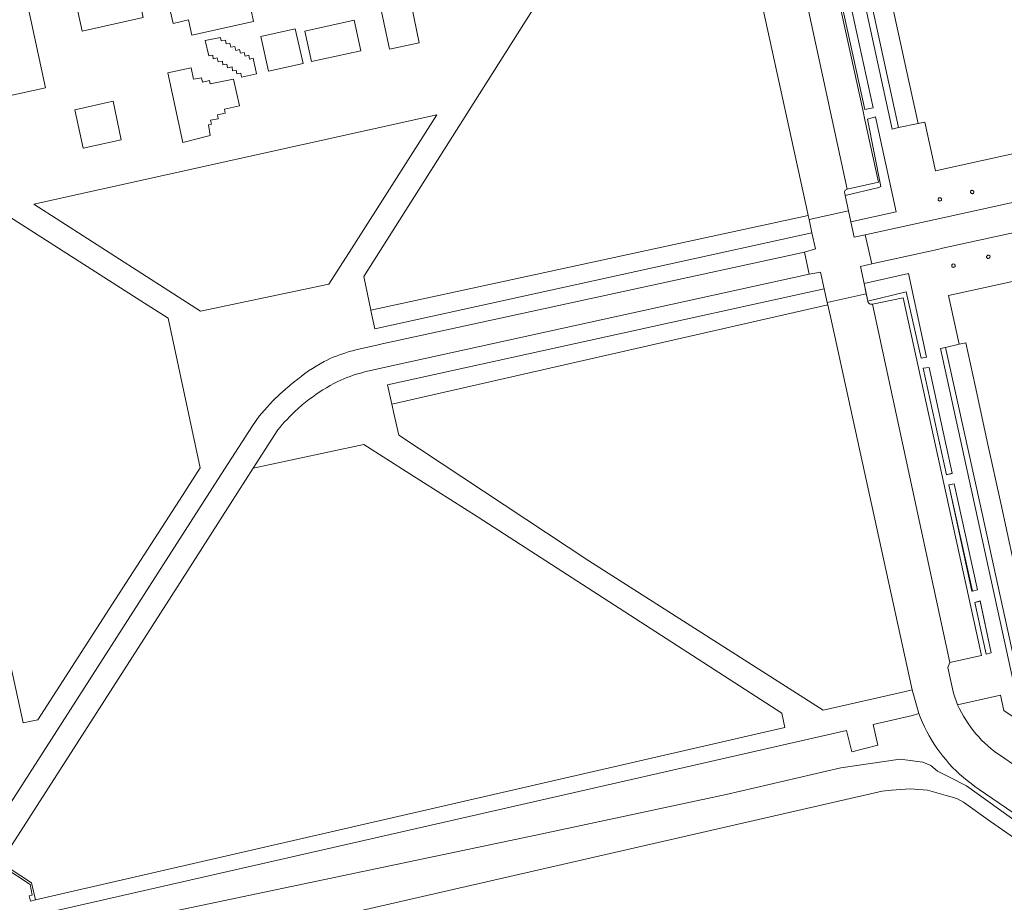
# Model space of a CAD drawing. Header units: metres. Extents: x 89888 to 94270, y 464165 to 468904.
# Tile 337 of 369: x 92801 to 92925, y 467881 to 467993. Entities that reach past the tile are written whole.
import ezdxf

# ---------------------------------------------------------------- set-up
doc = ezdxf.new("R2010")
doc.units = ezdxf.units.M
for name, color, linetype, lineweight in [('B_BEBOUWINGSGRENS_0', 251, 'CONTINUOUS', 13), ('T_CULTUURGRENS_0', 251, 'CONTINUOUS', 13), ('T_MUUR_30CM_LIJN_0', 251, 'CONTINUOUS', 13), ('V_WEGGRENS_0', 251, 'CONTINUOUS', 13), ('W_WALBESCHERMING_LIJN_0', 251, 'CONTINUOUS', 13)]:
    doc.layers.add(name, color=color, linetype=linetype, lineweight=lineweight)

msp = doc.modelspace()

# ---------------------------------------------------------------- linework, layer by layer
at = {"layer": 'B_BEBOUWINGSGRENS_0'}
for p, q in [((92929.47, 467976.69), (92916.43, 467973.82)), ((92921.08, 467971.36), (92921.02, 467971.35)), ((92917.05, 467970.41), (92916.98, 467970.42)), ((92923.12, 467963.17), (92923.05, 467963.17)), ((92918.71, 467962.05), (92918.64, 467962.04)), ((92918.06, 467958.05), (92932.82, 467961.28)), ((92919.43, 467951.9), (92918.06, 467958.05))]:
    msp.add_line(p, q, dxfattribs=at)
for points in [[(92914.22, 467979.79), (92913.06, 467985.13), (92911.46, 467992.49), (92909.85, 467999.85), (92909.82, 468000), (92908.25, 468007.21)], [(92916.43, 467973.82), (92915.08, 467979.98), (92914.22, 467979.79)], [(92921.02, 467971.35), (92920.95, 467971.33), (92920.9, 467971.28), (92920.87, 467971.22), (92920.85, 467971.16), (92920.86, 467971.09), (92920.88, 467971.03), (92920.93, 467970.98), (92920.99, 467970.95), (92921.05, 467970.93), (92921.12, 467970.94), (92921.18, 467970.96), (92921.24, 467971), (92921.28, 467971.06), (92921.29, 467971.13), (92921.29, 467971.2), (92921.26, 467971.26), (92921.21, 467971.31), (92921.15, 467971.34), (92921.08, 467971.36)], [(92916.98, 467970.42), (92916.91, 467970.42), (92916.85, 467970.39), (92916.8, 467970.35), (92916.76, 467970.29), (92916.75, 467970.23), (92916.76, 467970.16), (92916.78, 467970.1), (92916.82, 467970.05), (92916.88, 467970.01), (92916.95, 467970), (92917.01, 467970.01), (92917.08, 467970.03), (92917.14, 467970.07), (92917.18, 467970.13), (92917.19, 467970.2), (92917.19, 467970.27), (92917.16, 467970.33), (92917.11, 467970.38), (92917.05, 467970.41)], [(92923.05, 467963.17), (92922.99, 467963.14), (92922.94, 467963.1), (92922.9, 467963.04), (92922.89, 467962.98), (92922.89, 467962.91), (92922.92, 467962.85), (92922.96, 467962.8), (92923.02, 467962.76), (92923.09, 467962.75), (92923.15, 467962.75), (92923.22, 467962.78), (92923.27, 467962.82), (92923.31, 467962.88), (92923.33, 467962.94), (92923.32, 467963.01), (92923.3, 467963.08), (92923.25, 467963.13), (92923.19, 467963.16), (92923.12, 467963.17)], [(92918.64, 467962.04), (92918.58, 467962.02), (92918.53, 467961.98), (92918.49, 467961.92), (92918.48, 467961.85), (92918.48, 467961.79), (92918.51, 467961.72), (92918.55, 467961.67), (92918.61, 467961.64), (92918.67, 467961.62), (92918.74, 467961.63), (92918.81, 467961.65), (92918.86, 467961.7), (92918.9, 467961.75), (92918.92, 467961.82), (92918.91, 467961.89), (92918.88, 467961.96), (92918.84, 467962.01), (92918.78, 467962.04), (92918.71, 467962.05)], [(92921.44, 467946.69), (92920.26, 467952.09), (92919.43, 467951.9)], [(92955.69, 467907.97), (92947.48, 467896.02), (92942.12, 467899.7), (92936.76, 467903.39), (92929.85, 467908.14), (92927.92, 467916.98), (92926.3, 467924.41), (92924.68, 467931.84), (92923.06, 467939.26), (92921.44, 467946.69)]]:
    msp.add_lwpolyline(points, dxfattribs=at)
at = {"layer": 'T_CULTUURGRENS_0'}
for p, q in [((92907.49, 467981.58), (92904.57, 467995)), ((92905.01, 467970.72), (92905.44, 467968.75)), ((92900.35, 467968.16), (92845.07, 467956.22)), ((92900.35, 467968.16), (92900.45, 467967.67)), ((92900.45, 467967.67), (92900.82, 467965.98)), ((92905.44, 467968.75), (92905.73, 467967.38)), ((92900.82, 467965.98), (92845.57, 467953.84)), ((92847.19, 467946.78), (92902.37, 467958.91)), ((92902.37, 467958.91), (92902.75, 467957.19)), ((92907.4, 467959.59), (92907.87, 467957.34)), ((92902.81, 467956.89), (92847.71, 467944.35)), ((92902.75, 467957.19), (92902.81, 467956.89)), ((92917.05, 467951.36), (92917.7, 467951.51)), ((92926.81, 467906.85), (92917.05, 467951.36)), ((92914.89, 467948.87), (92915.61, 467948.98)), ((92917.84, 467935.42), (92914.89, 467948.87)), ((92847.71, 467944.35), (92847.19, 467946.78)), ((92917.84, 467935.42), (92918.54, 467935.61)), ((92921.09, 467920.73), (92921.72, 467920.87)), ((92922.82, 467912.73), (92921.42, 467919.28)), ((92923.47, 467912.91), (92922.82, 467912.73)), ((92925.07, 467905.65), (92929.46, 467902.66))]:
    msp.add_line(p, q, dxfattribs=at)
for points in [[(92911.77, 467979.27), (92910.96, 467979.1), (92906.41, 468000), (92901.64, 468021.9)], [(92904.57, 467995), (92905.6, 467995.24), (92908.55, 467981.79), (92907.49, 467981.58)], [(92905.01, 467970.72), (92909.28, 467971.73), (92909.53, 467971.83), (92907.84, 467980.36)], [(92907.84, 467980.36), (92908.83, 467980.62), (92911.44, 467968.62), (92905.73, 467967.38)], [(92907.4, 467959.59), (92913.02, 467960.85), (92915.3, 467950.27), (92914.6, 467950.13)], [(92914.6, 467950.13), (92912.74, 467958.53), (92907.87, 467957.34)], [(92845.57, 467953.84), (92845.09, 467956.16), (92845.07, 467956.22)], [(92917.7, 467951.51), (92919.24, 467944.46), (92922.12, 467931.5), (92927.48, 467907.03)], [(92918.54, 467935.61), (92918.54, 467935.61), (92915.61, 467948.98)], [(92918.1, 467934.13), (92918.81, 467934.26), (92921.72, 467920.87)], [(92918.1, 467934.13), (92921.04, 467920.71), (92921.09, 467920.73)], [(92923.47, 467912.91), (92922.07, 467919.49), (92921.42, 467919.28)], [(92919.22, 467906.35), (92924.66, 467907.56), (92925.07, 467905.65)], [(92921.53, 467902.7), (92921.19, 467903.12), (92920.86, 467903.55), (92920.54, 467903.99), (92920.25, 467904.44), (92919.96, 467904.9), (92919.7, 467905.38), (92919.45, 467905.86), (92919.22, 467906.35)], [(92926.58, 467898.6), (92924.77, 467899.85), (92924.32, 467900.16), (92923.89, 467900.47), (92923.46, 467900.81), (92923.05, 467901.16), (92922.65, 467901.52), (92922.26, 467901.9), (92921.89, 467902.3), (92921.53, 467902.7)], [(92803.9, 467876.53), (92816.4, 467879.5), (92866.74, 467890.04), (92889.97, 467895.04), (92904.46, 467898.38), (92911.98, 467899.47), (92914.83, 467899.09), (92915.84, 467898.69), (92916.67, 467897.97), (92918.13, 467897.24), (92920.33, 467896.11), (92928.43, 467890.32), (92947.32, 467877.29)]]:
    msp.add_lwpolyline(points, dxfattribs=at)
at = {"layer": 'T_MUUR_30CM_LIJN_0'}
msp.add_line((92914.22, 467979.79), (92911.77, 467979.27), dxfattribs=at)
for points in [[(92911.77, 467979.27), (92907.24, 468000), (92902.41, 468022.11), (92901.96, 468024.19), (92911.81, 468039.53)], [(92798.28, 467886.42), (92802.2, 467883.84), (92802.68, 467881.72)], [(92802.68, 467881.72), (92802.07, 467881.56), (92801.89, 467882.21), (92802.29, 467882.32), (92802.01, 467883.66), (92798.71, 467885.85), (92798.46, 467885.52)]]:
    msp.add_lwpolyline(points, dxfattribs=at)
at = {"layer": 'V_WEGGRENS_0'}
for p, q in [((92905.28, 467971.5), (92895.44, 468016.75)), ((92904.32, 467994.94), (92907.24, 467981.52)), ((92907.51, 467980.28), (92907.24, 467981.52)), ((92802.5, 467969.59), (92853.41, 467980.91)), ((92917.75, 467967.95), (92935.86, 467971.93)), ((92905.44, 467968.75), (92905.01, 467970.72)), ((92905.44, 467968.75), (92900.45, 467967.67)), ((92905.73, 467967.38), (92905.44, 467968.75)), ((92905.44, 467968.75), (92905.44, 467968.75)), ((92907.56, 467965.72), (92917.75, 467967.95)), ((92908.38, 467962.07), (92907.56, 467965.72)), ((92908.38, 467962.07), (92916.7, 467963.89)), ((92899.87, 467963.54), (92900.45, 467960.74)), ((92845.07, 467956.22), (92844.2, 467960.46)), ((92900.45, 467960.74), (92846.56, 467948.92)), ((92839.75, 467959.49), (92823.56, 467956.09)), ((92907.68, 467958.27), (92907.4, 467959.59)), ((92902.75, 467957.19), (92907.68, 467958.27)), ((92907.87, 467957.34), (92907.68, 467958.27)), ((92902.81, 467956.89), (92903.27, 467954.82)), ((92908.48, 467956.97), (92918.26, 467911.69)), ((92819.44, 467955.22), (92823.52, 467936.29)), ((92903.27, 467954.82), (92913.47, 467908.24)), ((92917.7, 467951.51), (92919.43, 467951.9)), ((92915.61, 467948.98), (92918.54, 467935.61)), ((92833.32, 467941.09), (92830.21, 467936.26)), ((92872.62, 467924.55), (92848.6, 467940.41)), ((92835.49, 467937.39), (92844.2, 467939.25)), ((92844.2, 467939.25), (92850.02, 467935.53)), ((92830.21, 467936.26), (92835.49, 467937.39)), ((92921.09, 467920.73), (92918.1, 467934.13)), ((92921.72, 467920.87), (92921.09, 467920.73)), ((92921.09, 467920.73), (92921.09, 467920.73)), ((92918.26, 467911.69), (92922.24, 467912.6)), ((92918.38, 467909.32), (92918.72, 467907.81)), ((92913.47, 467908.24), (92912.64, 467908.05)), ((92914.32, 467905.27), (92913.47, 467908.24)), ((92918.72, 467907.81), (92919.22, 467906.35)), ((92913.52, 467905.01), (92914.32, 467905.27))]:
    msp.add_line(p, q, dxfattribs=at)
for points in [[(92844.2, 467960.46), (92869.23, 468000), (92878.49, 468014.42), (92889.71, 468016.85)], [(92820.89, 467995.7), (92819.43, 467995.42), (92820.09, 467992.42), (92822.04, 467992.88), (92822.45, 467990.95), (92830.26, 467992.69), (92829.95, 467994.13), (92832.39, 467994.63), (92831.75, 467997.59), (92832.75, 467997.78), (92832.12, 468000.73), (92831.61, 468000.65), (92830.63, 468004.99), (92825.77, 468003.95), (92826.54, 468000.49), (92823.53, 467999.87), (92823.46, 468000.37), (92820.07, 467999.62), (92820.89, 467995.7)], [(92808.58, 467991.47), (92816.32, 467993.18), (92814.34, 468002.46), (92806.59, 468000.75), (92808.58, 467991.47)], [(92893.39, 468000), (92900.04, 467969.57), (92900.12, 467969.19), (92900.35, 467968.16)], [(92851.18, 467989.99), (92849.77, 467996.79), (92846.01, 467995.98), (92847.42, 467989.18), (92851.18, 467989.99)], [(92793.19, 467981.94), (92803.95, 467984.3), (92801.66, 467995.06), (92790.9, 467992.7), (92793.19, 467981.94)], [(92837.56, 467987.62), (92843.79, 467988.99), (92842.95, 467992.84), (92836.73, 467991.47), (92837.56, 467987.62)], [(92832.15, 467986.4), (92836.51, 467987.36), (92835.53, 467991.77), (92831.17, 467990.8), (92832.15, 467986.4)], [(92824.58, 467988.35), (92825.1, 467988.42), (92825.15, 467987.96), (92825.67, 467988.11), (92825.76, 467987.57), (92826.32, 467987.68), (92826.35, 467987.2), (92826.89, 467987.28), (92826.94, 467986.82), (92827.53, 467986.94), (92827.61, 467986.45), (92828.05, 467986.52), (92828.15, 467986.06), (92828.65, 467986.17), (92828.71, 467985.65), (92830.64, 467986.08), (92830.21, 467988.03), (92829.74, 467987.94), (92829.65, 467988.41), (92829.17, 467988.32), (92829.06, 467988.77), (92828.58, 467988.68), (92828.46, 467989.15), (92828, 467989.04), (92827.87, 467989.53), (92827.36, 467989.46), (92827.27, 467989.94), (92826.78, 467989.87), (92826.69, 467990.33), (92826.16, 467990.22), (92826.08, 467990.68), (92824.15, 467990.28), (92824.58, 467988.35)], [(92821.33, 467977.41), (92824.76, 467978.26), (92824.54, 467979.62), (92824.94, 467979.71), (92824.83, 467980.2), (92825.77, 467980.39), (92825.68, 467980.91), (92826.66, 467981.09), (92826.59, 467981.6), (92828.47, 467982.03), (92827.71, 467985.41), (92824.78, 467984.8), (92824.68, 467985.25), (92823.78, 467985.03), (92823.68, 467985.58), (92822.65, 467985.39), (92822.35, 467986.81), (92819.43, 467986.18), (92821.33, 467977.41)], [(92808.72, 467976.66), (92813.54, 467977.72), (92812.51, 467982.6), (92807.68, 467981.54), (92808.72, 467976.66)], [(92853.41, 467980.91), (92842.61, 467963.97), (92839.75, 467959.49)], [(92905.28, 467971.5), (92909.23, 467972.37), (92907.51, 467980.28)], [(92802.97, 467904.47), (92801.14, 467904.06), (92795.34, 467930.56), (92791.1, 467949.57), (92785.44, 467975.13), (92786.28, 467976.4)], [(92786.28, 467976.4), (92815.55, 467957.7), (92819.44, 467955.22)], [(92905.01, 467970.72), (92904.96, 467970.98), (92904.94, 467971.08), (92904.95, 467971.18), (92904.99, 467971.27), (92905.04, 467971.35), (92905.11, 467971.42), (92905.19, 467971.47), (92905.28, 467971.5)], [(92823.56, 467956.09), (92819.56, 467958.66), (92802.5, 467969.59)], [(92916.7, 467963.89), (92917.31, 467964.03), (92936.67, 467968.27)], [(92907.56, 467965.72), (92906.15, 467965.42), (92905.73, 467967.38)], [(92900.82, 467965.98), (92901.26, 467963.97), (92899.87, 467963.54)], [(92846, 467951.84), (92846.12, 467951.87), (92899.87, 467963.54)], [(92907.4, 467959.59), (92906.94, 467961.73), (92908.38, 467962.07)], [(92900.45, 467960.74), (92901.91, 467961.01), (92902.37, 467958.91)], [(92908.48, 467956.97), (92912.35, 467957.79), (92922.24, 467912.6)], [(92907.87, 467957.34), (92907.9, 467957.26), (92907.93, 467957.19), (92907.97, 467957.12), (92908.03, 467957.07), (92908.09, 467957.02), (92908.16, 467956.98), (92908.24, 467956.96), (92908.32, 467956.95), (92908.4, 467956.95), (92908.48, 467956.97)], [(92830.97, 467942.82), (92831.3, 467943.21), (92831.63, 467943.59), (92831.96, 467943.96), (92832.31, 467944.34), (92832.65, 467944.7), (92832.96, 467945.01), (92833.27, 467945.32), (92833.59, 467945.61), (92833.91, 467945.91), (92834.24, 467946.2), (92834.36, 467946.3), (92834.5, 467946.42), (92834.93, 467946.79), (92835.38, 467947.15), (92835.83, 467947.51), (92836.28, 467947.85), (92836.74, 467948.19), (92837.21, 467948.53), (92837.68, 467948.84), (92838.17, 467949.15), (92838.66, 467949.43), (92839.16, 467949.71), (92839.54, 467949.9), (92839.93, 467950.09), (92840.32, 467950.26), (92840.72, 467950.42), (92841.12, 467950.57), (92841.52, 467950.71), (92841.93, 467950.84), (92842.34, 467950.97), (92842.75, 467951.08), (92843.17, 467951.19), (92846, 467951.84)], [(92846.56, 467948.92), (92844.86, 467948.55), (92844.45, 467948.45), (92844.04, 467948.35), (92843.64, 467948.23), (92843.23, 467948.11), (92842.83, 467947.98), (92842.44, 467947.84), (92842.04, 467947.69), (92841.65, 467947.53), (92841.27, 467947.36), (92840.89, 467947.18), (92840.41, 467946.93), (92839.94, 467946.68), (92839.47, 467946.41), (92839.01, 467946.13), (92838.56, 467945.84), (92838.12, 467945.54), (92837.68, 467945.23), (92837.25, 467944.91), (92836.83, 467944.58), (92836.41, 467944.24), (92836.35, 467944.2), (92836.3, 467944.15), (92836.18, 467944.05), (92836.07, 467943.96), (92835.8, 467943.72), (92835.54, 467943.48), (92835.28, 467943.24), (92835.03, 467942.99), (92834.78, 467942.74), (92834.48, 467942.42), (92834.18, 467942.1), (92833.88, 467941.77), (92833.6, 467941.43), (92833.32, 467941.09)], [(92848.6, 467940.41), (92848, 467942.99), (92847.71, 467944.35)], [(92825.75, 467934.83), (92830.12, 467941.62), (92830.97, 467942.82)], [(92798.28, 467886.42), (92798.3, 467886.46), (92820.97, 467921.79), (92827.29, 467931.69), (92830.21, 467936.26)], [(92850.02, 467935.53), (92858.63, 467930.04), (92897.01, 467905.28), (92897.37, 467903.5), (92802.68, 467881.72)], [(92823.52, 467936.29), (92820.88, 467932.19), (92812.82, 467919.69), (92802.97, 467904.47)], [(92918.54, 467935.61), (92918.54, 467935.59), (92917.84, 467935.42)], [(92825.75, 467934.83), (92796.04, 467888.53), (92795.98, 467888.44), (92795.92, 467888.35), (92795.85, 467888.27), (92795.79, 467888.18), (92795.73, 467888.1), (92795.66, 467888.01), (92795.59, 467887.93), (92795.52, 467887.85), (92795.45, 467887.77), (92795.38, 467887.69)], [(92912.64, 467908.05), (92902.24, 467905.66), (92872.62, 467924.55)], [(92921.42, 467919.28), (92922.09, 467919.43), (92923.47, 467912.91)], [(92918.26, 467911.69), (92917.97, 467911.05), (92918.38, 467909.32)], [(92803.14, 467879.84), (92905.18, 467903.1), (92905.84, 467900.43), (92909.15, 467901.24), (92908.55, 467903.87), (92913.52, 467905.01)], [(92914.32, 467905.27), (92914.54, 467904.69), (92914.79, 467904.11), (92915.05, 467903.55), (92915.33, 467902.99), (92915.63, 467902.45), (92915.94, 467901.91), (92916.27, 467901.38), (92916.62, 467900.86), (92916.98, 467900.36), (92917.36, 467899.86)], [(92917.36, 467899.86), (92917.76, 467899.38), (92918.17, 467898.91), (92918.59, 467898.45), (92919.03, 467898.01), (92919.48, 467897.58), (92919.95, 467897.17), (92920.43, 467896.77), (92920.92, 467896.39), (92921.42, 467896.02), (92921.93, 467895.66), (92936.42, 467885.74)]]:
    msp.add_lwpolyline(points, dxfattribs=at)
at = {"layer": 'W_WALBESCHERMING_LIJN_0'}
msp.add_lwpolyline([(92931.68, 467885.86), (92929.87, 467887.11), (92923.4, 467891.63), (92919.99, 467894.05), (92919.14, 467894.5), (92917.8, 467894.9), (92915.42, 467895.57), (92913.25, 467895.73), (92910.89, 467895.55), (92909.7, 467895.46), (92805.08, 467871.46)], dxfattribs=at)

doc.saveas('drawing.dxf')
